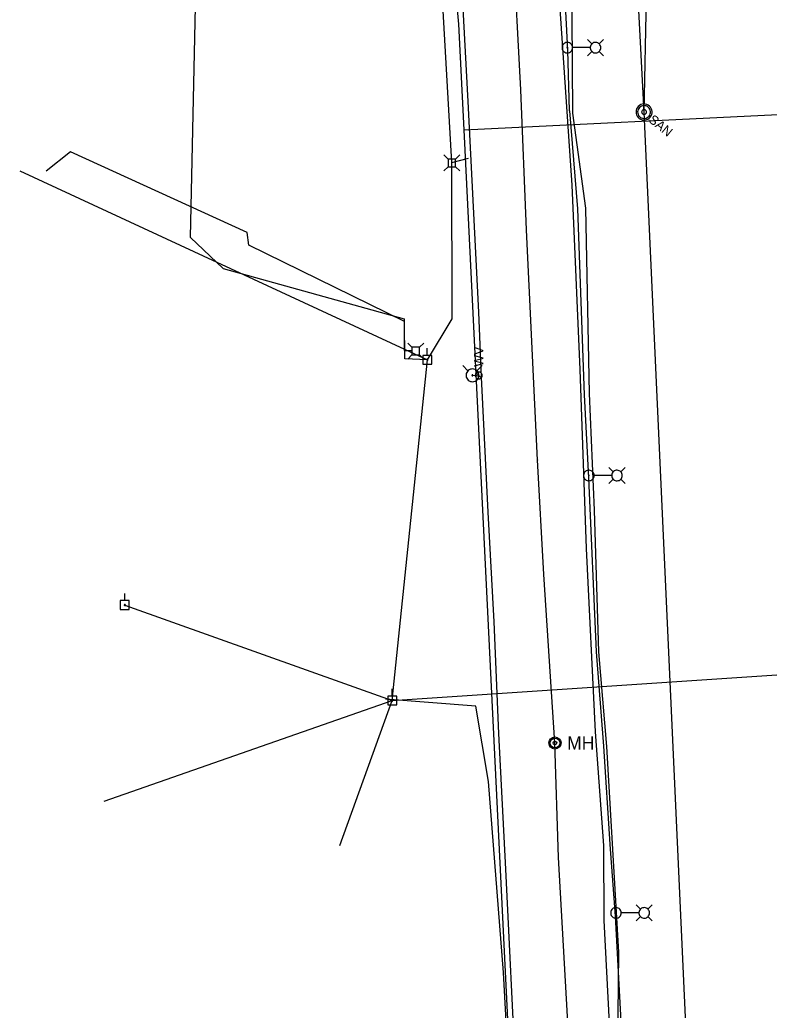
# Model space of a CAD drawing. Extents: x 596028 to 606371, y 330010 to 403088.
# Drawn here: x 604632.8 to 604941.1, y 334294 to 334701.3 of the extents above; entities that cross this region are included whole.
import ezdxf

# ---------------------------------------------------------------- set-up
doc = ezdxf.new("R2010")
doc.units = 0
for name, color, linetype in [('Default', 7, 'Continuous'), ('E_FTMS_Conduit', 7, 'Continuous'), ('E_LTG', 7, 'Continuous'), ('E_LTG_CID', 7, 'Continuous'), ('E_UTL_E', 7, 'Continuous'), ('E_UTL_E_UG', 7, 'Continuous'), ('E_UTL_EPowerPole', 7, 'Continuous'), ('E_UTL_FO_UG_QWEST', 7, 'Continuous'), ('E_UTL_G_UG', 7, 'Continuous'), ('E_UTL_Overhead', 7, 'Continuous'), ('E_UTL_SAN_MH', 7, 'Continuous'), ('E_UTL_SAN_UG', 7, 'Continuous'), ('E_UTL_SAN_UG_MMSD', 7, 'Continuous'), ('E_UTL_T', 7, 'Continuous'), ('E_UTL_T_UG', 7, 'Continuous'), ('E_UTL_TV', 7, 'Continuous'), ('E_UTL_TV_UG', 7, 'Continuous'), ('E_UTL_W', 7, 'Continuous'), ('E_UTL_W_UG', 7, 'Continuous'), ('E_UTL_WHydrant', 7, 'Continuous')]:
    doc.layers.add(name, color=color, linetype=linetype)

# ---------------------------------------------------------------- blocks, each defined once
blk = doc.blocks.new('MH')
at = {"layer": 'Default'}
for radius in [15.2, 12.2, 4.57]:
    blk.add_circle((0, 0), radius, dxfattribs=at)
blk.add_text('MH', height=32.92, dxfattribs=at).set_placement((30.5, -16.5))

msp = doc.modelspace()

# ---------------------------------------------------------------- linework, layer by layer
at = {"layer": 'E_FTMS_Conduit'}
msp.add_lwpolyline([(604884.79, 334195.8), (604878.86, 334279.06), (604879.25, 334317.86), (604874.33, 334402.45), (604871.01, 334441.38), (604869.22, 334499.65), (604867.19, 334547.69), (604865.66, 334623.82), (604860.3, 334662.92), (604859.68, 334742.73)], dxfattribs=at)
at = {"layer": 'E_LTG'}
for points in [[(604860.2, 334689.88), (604860.16, 334690.29), (604860.04, 334690.69), (604859.85, 334691.06), (604859.59, 334691.38), (604859.28, 334691.65), (604858.92, 334691.86), (604858.53, 334691.99), (604858.12, 334692.05), (604857.71, 334692.03), (604857.31, 334691.94), (604856.93, 334691.76), (604856.6, 334691.52), (604856.31, 334691.23), (604856.09, 334690.88), (604855.93, 334690.49), (604855.85, 334690.09), (604855.85, 334689.67), (604855.93, 334689.27), (604856.09, 334688.88), (604856.31, 334688.54), (604856.6, 334688.24), (604856.93, 334688), (604857.31, 334687.82), (604857.71, 334687.73), (604858.12, 334687.71), (604858.53, 334687.77), (604858.92, 334687.9), (604859.28, 334688.11), (604859.59, 334688.38), (604859.85, 334688.7), (604860.04, 334689.07), (604860.16, 334689.47), (604860.2, 334689.88)], [(604858.19, 334689.88), (604858.18, 334689.91), (604858.17, 334689.94), (604858.16, 334689.97), (604858.14, 334690), (604858.12, 334690.02), (604858.09, 334690.03), (604858.06, 334690.04), (604858.03, 334690.05), (604858, 334690.05), (604857.97, 334690.04), (604857.94, 334690.02), (604857.91, 334690.01), (604857.89, 334689.98), (604857.87, 334689.96), (604857.86, 334689.93), (604857.85, 334689.9), (604857.85, 334689.86), (604857.86, 334689.83), (604857.87, 334689.8), (604857.89, 334689.78), (604857.91, 334689.75), (604857.94, 334689.74), (604857.97, 334689.72), (604858, 334689.72), (604858.03, 334689.71), (604858.06, 334689.72), (604858.09, 334689.73), (604858.12, 334689.75), (604858.14, 334689.77), (604858.16, 334689.79), (604858.17, 334689.82), (604858.18, 334689.85), (604858.19, 334689.88)], [(604867.41, 334689.88), (604860.23, 334689.88)], [(604868.1, 334691.41), (604866.32, 334693.18)], [(604871.8, 334689.88), (604871.76, 334690.29), (604871.64, 334690.69), (604871.45, 334691.06), (604871.2, 334691.38), (604870.89, 334691.65), (604870.53, 334691.86), (604870.14, 334691.99), (604869.73, 334692.05), (604869.31, 334692.03), (604868.91, 334691.94), (604868.54, 334691.76), (604868.2, 334691.52), (604867.91, 334691.23), (604867.69, 334690.88), (604867.54, 334690.49), (604867.46, 334690.09), (604867.46, 334689.67), (604867.54, 334689.27), (604867.69, 334688.88), (604867.91, 334688.54), (604868.2, 334688.24), (604868.54, 334688), (604868.91, 334687.82), (604869.31, 334687.73), (604869.73, 334687.71), (604870.14, 334687.77), (604870.53, 334687.9), (604870.89, 334688.11), (604871.2, 334688.38), (604871.45, 334688.7), (604871.64, 334689.07), (604871.76, 334689.47), (604871.8, 334689.88)], [(604871.15, 334691.41), (604872.92, 334693.18)], [(604868.1, 334688.36), (604866.32, 334686.58)], [(604871.15, 334688.36), (604872.92, 334686.58)], [(604869.04, 334513.89), (604869, 334514.3), (604868.88, 334514.7), (604868.69, 334515.07), (604868.43, 334515.39), (604868.12, 334515.66), (604867.76, 334515.87), (604867.37, 334516.01), (604866.96, 334516.06), (604866.55, 334516.04), (604866.15, 334515.95), (604865.77, 334515.78), (604865.44, 334515.54), (604865.15, 334515.24), (604864.93, 334514.89), (604864.77, 334514.5), (604864.69, 334514.1), (604864.69, 334513.68), (604864.77, 334513.28), (604864.93, 334512.89), (604865.15, 334512.55), (604865.44, 334512.25), (604865.77, 334512.01), (604866.15, 334511.83), (604866.55, 334511.74), (604866.96, 334511.72), (604867.37, 334511.78), (604867.76, 334511.91), (604868.12, 334512.12), (604868.43, 334512.39), (604868.69, 334512.71), (604868.88, 334513.08), (604869, 334513.48), (604869.04, 334513.89)], [(604876.94, 334515.42), (604875.16, 334517.19)], [(604880.64, 334513.89), (604880.6, 334514.3), (604880.48, 334514.7), (604880.29, 334515.07), (604880.04, 334515.39), (604879.73, 334515.66), (604879.37, 334515.87), (604878.98, 334516.01), (604878.57, 334516.06), (604878.15, 334516.04), (604877.75, 334515.95), (604877.38, 334515.78), (604877.04, 334515.54), (604876.75, 334515.24), (604876.53, 334514.89), (604876.38, 334514.5), (604876.3, 334514.1), (604876.3, 334513.68), (604876.38, 334513.28), (604876.53, 334512.89), (604876.75, 334512.55), (604877.04, 334512.25), (604877.38, 334512.01), (604877.75, 334511.83), (604878.15, 334511.74), (604878.57, 334511.72), (604878.98, 334511.78), (604879.37, 334511.91), (604879.73, 334512.12), (604880.04, 334512.39), (604880.29, 334512.71), (604880.48, 334513.08), (604880.6, 334513.48), (604880.64, 334513.89)], [(604879.99, 334515.42), (604881.76, 334517.19)], [(604867.03, 334513.89), (604867.02, 334513.92), (604867.01, 334513.95), (604867, 334513.98), (604866.98, 334514.01), (604866.96, 334514.03), (604866.93, 334514.04), (604866.9, 334514.05), (604866.87, 334514.06), (604866.84, 334514.06), (604866.81, 334514.05), (604866.78, 334514.04), (604866.75, 334514.02), (604866.73, 334513.99), (604866.71, 334513.97), (604866.7, 334513.94), (604866.69, 334513.91), (604866.69, 334513.88), (604866.7, 334513.84), (604866.71, 334513.81), (604866.73, 334513.79), (604866.75, 334513.77), (604866.78, 334513.75), (604866.81, 334513.73), (604866.84, 334513.73), (604866.87, 334513.72), (604866.9, 334513.73), (604866.93, 334513.74), (604866.96, 334513.76), (604866.98, 334513.78), (604867, 334513.8), (604867.01, 334513.83), (604867.02, 334513.86), (604867.03, 334513.89)], [(604876.25, 334513.89), (604869.07, 334513.89)], [(604876.94, 334512.37), (604875.16, 334510.59)], [(604879.99, 334512.37), (604881.76, 334510.59)], [(604880.21, 334333.98), (604880.17, 334334.39), (604880.05, 334334.79), (604879.86, 334335.16), (604879.6, 334335.48), (604879.29, 334335.75), (604878.93, 334335.96), (604878.54, 334336.1), (604878.13, 334336.15), (604877.72, 334336.13), (604877.32, 334336.04), (604876.94, 334335.87), (604876.61, 334335.63), (604876.32, 334335.33), (604876.1, 334334.98), (604875.94, 334334.59), (604875.86, 334334.19), (604875.86, 334333.77), (604875.94, 334333.37), (604876.1, 334332.98), (604876.32, 334332.64), (604876.61, 334332.34), (604876.94, 334332.1), (604877.32, 334331.93), (604877.72, 334331.83), (604878.13, 334331.81), (604878.54, 334331.87), (604878.93, 334332), (604879.29, 334332.21), (604879.6, 334332.48), (604879.86, 334332.81), (604880.05, 334333.17), (604880.17, 334333.57), (604880.21, 334333.98)], [(604888.11, 334335.51), (604886.33, 334337.28)], [(604891.81, 334333.98), (604891.77, 334334.39), (604891.65, 334334.79), (604891.46, 334335.16), (604891.21, 334335.48), (604890.9, 334335.75), (604890.54, 334335.96), (604890.15, 334336.1), (604889.74, 334336.15), (604889.32, 334336.13), (604888.92, 334336.04), (604888.55, 334335.87), (604888.21, 334335.63), (604887.92, 334335.33), (604887.7, 334334.98), (604887.55, 334334.59), (604887.47, 334334.19), (604887.47, 334333.77), (604887.55, 334333.37), (604887.7, 334332.98), (604887.92, 334332.64), (604888.21, 334332.34), (604888.55, 334332.1), (604888.92, 334331.93), (604889.32, 334331.83), (604889.74, 334331.81), (604890.15, 334331.87), (604890.54, 334332), (604890.9, 334332.21), (604891.21, 334332.48), (604891.46, 334332.81), (604891.65, 334333.17), (604891.77, 334333.57), (604891.81, 334333.98)], [(604891.16, 334335.51), (604892.93, 334337.28)], [(604878.2, 334333.98), (604878.19, 334334.01), (604878.18, 334334.04), (604878.17, 334334.07), (604878.15, 334334.1), (604878.13, 334334.12), (604878.1, 334334.13), (604878.07, 334334.14), (604878.04, 334334.15), (604878.01, 334334.15), (604877.98, 334334.14), (604877.95, 334334.13), (604877.92, 334334.11), (604877.9, 334334.08), (604877.88, 334334.06), (604877.87, 334334.03), (604877.86, 334334), (604877.86, 334333.97), (604877.87, 334333.93), (604877.88, 334333.91), (604877.9, 334333.88), (604877.92, 334333.86), (604877.95, 334333.84), (604877.98, 334333.82), (604878.01, 334333.82), (604878.04, 334333.82), (604878.07, 334333.82), (604878.1, 334333.83), (604878.13, 334333.85), (604878.15, 334333.87), (604878.17, 334333.89), (604878.18, 334333.92), (604878.19, 334333.95), (604878.2, 334333.98)], [(604887.42, 334333.98), (604880.24, 334333.98)], [(604888.11, 334332.46), (604886.33, 334330.68)], [(604891.16, 334332.46), (604892.93, 334330.68)]]:
    msp.add_lwpolyline(points, dxfattribs=at)
at = {"layer": 'E_LTG_CID'}
msp.add_lwpolyline([(604883.59, 334195.67), (604880.77, 334279.22), (604877.9, 334332.63), (604875.59, 334362.14), (604875.62, 334362.19), (604873, 334402.5), (604870.03, 334441.43), (604866.9, 334512.99), (604865.14, 334547.04), (604862.3, 334623.54), (604859.11, 334663.85), (604858.92, 334663.88), (604858.21, 334688.84), (604855.44, 334742.39)], dxfattribs=at)
at = {"layer": 'E_UTL_E_UG'}
for points in [[(604877.02, 333463.99), (604875.73, 333577.42), (604874.92, 333635.7), (604875.14, 333666.02), (604873.55, 333754.91), (604872.54, 333805.97), (604872.79, 333814.74), (604870.78, 333892.12), (604869.22, 333968.06), (604869.63, 334026.67), (604868.32, 334082.91), (604866.08, 334139.89), (604863.78, 334185.83), (604861.75, 334225.99), (604854.45, 334356.74), (604852.93, 334403.87), (604848.36, 334473.21), (604845.77, 334520.34), (604845.77, 334520.23), (604841.27, 334614.96), (604838.91, 334672.58), (604835.72, 334731.86)], [(604800.46, 334561.49), (604791.15, 334561.94), (604791.1, 334577.31), (604727.03, 334608.62), (604726.34, 334613.88), (604653.64, 334647.09), (604643.59, 334639.04)]]:
    msp.add_lwpolyline(points, dxfattribs=at)
at = {"layer": 'E_UTL_EPowerPole'}
for points in [[(604800.43, 334563.32), (604800.43, 334566.23)], [(604802.27, 334563.32), (604798.59, 334563.32)], [(604798.59, 334563.32), (604798.59, 334559.63)], [(604798.59, 334559.63), (604802.27, 334559.63)], [(604800.7, 334561.48), (604800.7, 334561.52), (604800.68, 334561.57), (604800.66, 334561.61), (604800.64, 334561.64), (604800.6, 334561.67), (604800.56, 334561.7), (604800.52, 334561.71), (604800.47, 334561.72), (604800.43, 334561.72), (604800.38, 334561.71), (604800.34, 334561.69), (604800.31, 334561.66), (604800.27, 334561.63), (604800.25, 334561.59), (604800.23, 334561.55), (604800.23, 334561.5), (604800.23, 334561.46), (604800.23, 334561.41), (604800.25, 334561.37), (604800.27, 334561.33), (604800.31, 334561.3), (604800.34, 334561.27), (604800.38, 334561.25), (604800.43, 334561.24), (604800.47, 334561.24), (604800.52, 334561.25), (604800.56, 334561.26), (604800.6, 334561.29), (604800.64, 334561.32), (604800.66, 334561.35), (604800.68, 334561.39), (604800.7, 334561.43), (604800.7, 334561.48)], [(604802.27, 334559.63), (604802.27, 334563.32)], [(604677.81, 334462.43), (604674.12, 334462.43)], [(604674.12, 334462.43), (604674.12, 334458.73)], [(604675.96, 334462.43), (604675.96, 334465.33)], [(604677.81, 334458.73), (604677.81, 334462.43)], [(604674.12, 334458.73), (604677.81, 334458.73)], [(604676.23, 334460.58), (604676.23, 334460.63), (604676.22, 334460.67), (604676.2, 334460.71), (604676.17, 334460.75), (604676.13, 334460.78), (604676.1, 334460.8), (604676.05, 334460.81), (604676.01, 334460.82), (604675.96, 334460.82), (604675.92, 334460.81), (604675.88, 334460.79), (604675.84, 334460.76), (604675.81, 334460.73), (604675.78, 334460.69), (604675.77, 334460.65), (604675.76, 334460.61), (604675.76, 334460.56), (604675.77, 334460.52), (604675.78, 334460.47), (604675.81, 334460.44), (604675.84, 334460.4), (604675.88, 334460.38), (604675.92, 334460.36), (604675.96, 334460.35), (604676.01, 334460.34), (604676.05, 334460.35), (604676.1, 334460.37), (604676.13, 334460.39), (604676.17, 334460.42), (604676.2, 334460.45), (604676.22, 334460.49), (604676.23, 334460.54), (604676.23, 334460.58)], [(604786, 334423.19), (604786, 334426.1)], [(604787.84, 334423.19), (604784.15, 334423.19)], [(604784.15, 334423.19), (604784.15, 334419.5)], [(604786.27, 334421.35), (604786.26, 334421.39), (604786.25, 334421.44), (604786.23, 334421.48), (604786.2, 334421.51), (604786.17, 334421.54), (604786.13, 334421.56), (604786.08, 334421.58), (604786.04, 334421.59), (604785.99, 334421.58), (604785.95, 334421.57), (604785.91, 334421.55), (604785.87, 334421.53), (604785.84, 334421.49), (604785.82, 334421.46), (604785.8, 334421.41), (604785.79, 334421.37), (604785.79, 334421.32), (604785.8, 334421.28), (604785.82, 334421.24), (604785.84, 334421.2), (604785.87, 334421.17), (604785.91, 334421.14), (604785.95, 334421.12), (604785.99, 334421.11), (604786.04, 334421.11), (604786.08, 334421.12), (604786.13, 334421.13), (604786.17, 334421.15), (604786.2, 334421.18), (604786.23, 334421.22), (604786.25, 334421.26), (604786.26, 334421.3), (604786.27, 334421.35)], [(604787.84, 334419.5), (604787.84, 334423.19)], [(604784.15, 334419.5), (604787.84, 334419.5)]]:
    msp.add_lwpolyline(points, dxfattribs=at)
at = {"layer": 'E_UTL_FO_UG_QWEST'}
msp.add_lwpolyline([(604880.24, 334183.25), (604876.98, 334256.9), (604873.2, 334330.88), (604873.06, 334361.71), (604869.66, 334408.48), (604865.91, 334483.81), (604863.36, 334557.53), (604860.02, 334633.27), (604855.03, 334705.91)], dxfattribs=at)
at = {"layer": 'E_UTL_G_UG'}
for p, q in [((604815.57, 334656.09), (604813.42, 334699.61)), ((604815.57, 334656.09), (605023.72, 334666.34)), ((604846.79, 334022.5), (604815.57, 334656.09))]:
    msp.add_line(p, q, dxfattribs=at)
msp.add_lwpolyline([(604813.42, 334699.61), (604806.93, 334770.39), (604798.55, 334940.51), (604788.86, 334985.31)], dxfattribs=at)
at = {"layer": 'E_UTL_Overhead'}
for p, q in [((604632.78, 334639.16), (604800.46, 334561.48)), ((604786.03, 334421.35), (605040.52, 334438.28)), ((604667.53, 334379.99), (604786.03, 334421.34)), ((604764.37, 334361.65), (604786.03, 334421.34))]:
    msp.add_line(p, q, dxfattribs=at)
for points in [[(604786.03, 334421.35), (604800.46, 334561.48)], [(604676, 334460.58), (604786.03, 334421.35)]]:
    msp.add_lwpolyline(points, dxfattribs=at)
at = {"layer": 'E_UTL_SAN_MH'}
for points in [[(604892.15, 334661.33), (604892.49, 334661.86), (604892.74, 334662.44), (604892.86, 334663.05), (604892.87, 334663.68), (604892.76, 334664.3), (604892.54, 334664.88), (604892.21, 334665.41), (604891.78, 334665.87), (604891.28, 334666.25), (604890.71, 334666.52), (604890.1, 334666.67), (604889.48, 334666.71), (604888.85, 334666.63), (604888.26, 334666.44), (604887.71, 334666.13), (604887.23, 334665.73), (604886.83, 334665.24), (604886.54, 334664.69), (604886.35, 334664.09), (604886.28, 334663.46), (604886.33, 334662.84), (604886.5, 334662.23), (604886.78, 334661.67), (604887.16, 334661.17), (604887.63, 334660.75), (604888.17, 334660.43), (604888.76, 334660.22), (604889.38, 334660.12), (604890, 334660.14), (604890.62, 334660.28), (604891.19, 334660.53), (604891.71, 334660.89), (604892.15, 334661.33)], [(604891.63, 334661.75), (604891.91, 334662.17), (604892.1, 334662.63), (604892.21, 334663.12), (604892.21, 334663.62), (604892.13, 334664.12), (604891.95, 334664.59), (604891.68, 334665.01), (604891.34, 334665.38), (604890.94, 334665.68), (604890.48, 334665.9), (604890, 334666.02), (604889.5, 334666.05), (604889, 334665.99), (604888.52, 334665.83), (604888.08, 334665.59), (604887.7, 334665.26), (604887.38, 334664.87), (604887.15, 334664.43), (604887, 334663.95), (604886.94, 334663.45), (604886.98, 334662.95), (604887.12, 334662.47), (604887.34, 334662.02), (604887.65, 334661.62), (604888.02, 334661.29), (604888.45, 334661.03), (604888.92, 334660.86), (604889.42, 334660.78), (604889.92, 334660.8), (604890.41, 334660.91), (604890.87, 334661.11), (604891.28, 334661.39), (604891.63, 334661.75)], [(604890.35, 334662.79), (604890.46, 334662.95), (604890.53, 334663.12), (604890.57, 334663.3), (604890.57, 334663.49), (604890.54, 334663.68), (604890.47, 334663.85), (604890.37, 334664.01), (604890.24, 334664.15), (604890.09, 334664.26), (604889.92, 334664.34), (604889.74, 334664.39), (604889.55, 334664.4), (604889.36, 334664.38), (604889.19, 334664.32), (604889.02, 334664.23), (604888.88, 334664.11), (604888.76, 334663.96), (604888.67, 334663.8), (604888.61, 334663.62), (604888.59, 334663.43), (604888.61, 334663.24), (604888.66, 334663.06), (604888.74, 334662.89), (604888.86, 334662.74), (604889, 334662.62), (604889.16, 334662.52), (604889.34, 334662.46), (604889.52, 334662.43), (604889.71, 334662.43), (604889.89, 334662.47), (604890.07, 334662.55), (604890.22, 334662.66), (604890.35, 334662.79)]]:
    msp.add_lwpolyline(points, dxfattribs=at)
at = {"layer": 'E_UTL_SAN_UG'}
msp.add_line((604889.58, 334663.41), (604890.89, 334721.42), dxfattribs=at)
at = {"layer": 'E_UTL_SAN_UG_MMSD'}
msp.add_line((604889.58, 334663.41), (604856.43, 335306.2), dxfattribs=at)
msp.add_lwpolyline([(604978.83, 333311.92), (604918.55, 334029.79), (604889.58, 334663.41)], dxfattribs=at)
at = {"layer": 'E_UTL_T'}
for points in [[(604794.1, 334566.62), (604792.35, 334568.37)], [(604797.2, 334566.62), (604798.95, 334568.37)], [(604794.1, 334563.52), (604792.35, 334561.77)], [(604797.2, 334566.62), (604794.1, 334566.62)], [(604794.1, 334566.62), (604794.1, 334563.52)], [(604794.1, 334563.52), (604797.2, 334563.52)], [(604797.2, 334563.52), (604797.2, 334566.62)], [(604797.2, 334563.52), (604798.95, 334561.77)]]:
    msp.add_lwpolyline(points, dxfattribs=at)
at = {"layer": 'E_UTL_T_UG'}
for points in [[(604716.42, 334599), (604702.97, 334611.77), (604710.28, 334947.29)], [(604716.42, 334599), (604790.96, 334578.32), (604790.96, 334565.32), (604793.96, 334565.32)], [(604820.39, 334419.02), (604783.24, 334421.92)], [(604835.65, 334239.39), (604831.76, 334309.5), (604825.61, 334387.98), (604820.39, 334419.02)]]:
    msp.add_lwpolyline(points, dxfattribs=at)
at = {"layer": 'E_UTL_TV'}
for points in [[(604808.95, 334644.02), (604807.2, 334645.77)], [(604812.05, 334644.02), (604813.8, 334645.77)], [(604808.95, 334640.92), (604807.2, 334639.17)], [(604812.05, 334644.02), (604808.95, 334644.02)], [(604808.95, 334644.02), (604808.95, 334640.92)], [(604808.95, 334640.92), (604812.05, 334640.92)], [(604812.05, 334640.92), (604812.05, 334644.02)], [(604812.05, 334640.92), (604813.8, 334639.17)]]:
    msp.add_lwpolyline(points, dxfattribs=at)
at = {"layer": 'E_UTL_TV_UG'}
for points in [[(604810.56, 334642.59), (604794.05, 334930.56), (604789.62, 334953.6), (604789.53, 334986.42), (604790.99, 335093.4), (604790.2, 335118.65), (604788.74, 335136.94), (604788.19, 335163.63), (604784.91, 335166.22)], [(604800.46, 334561.48), (604810.58, 334578.37), (604810.56, 334642.59), (604817.34, 334644.42)]]:
    msp.add_lwpolyline(points, dxfattribs=at)
at = {"layer": 'E_UTL_W'}
for points in [[(604821.58, 334556.49), (604821.31, 334556.47), (604821.05, 334556.39), (604820.81, 334556.27), (604820.59, 334556.1), (604820.42, 334555.9), (604820.28, 334555.66), (604820.19, 334555.4), (604820.15, 334555.14), (604820.17, 334554.87), (604820.23, 334554.6), (604820.34, 334554.36), (604820.5, 334554.13), (604820.7, 334553.95), (604820.92, 334553.8), (604821.17, 334553.7), (604821.44, 334553.65), (604821.71, 334553.65), (604821.98, 334553.7), (604822.23, 334553.8), (604822.46, 334553.95), (604822.65, 334554.13), (604822.81, 334554.36), (604822.92, 334554.6), (604822.99, 334554.87), (604823, 334555.14), (604822.96, 334555.4), (604822.87, 334555.66), (604822.74, 334555.9), (604822.56, 334556.1), (604822.35, 334556.27), (604822.11, 334556.39), (604821.85, 334556.47), (604821.58, 334556.49)], [(604822.58, 334554.06), (604820.57, 334556.08)]]:
    msp.add_lwpolyline(points, dxfattribs=at)
at = {"layer": 'E_UTL_W_UG'}
for points in [[(604846.62, 333845.73), (604845.91, 333962.63), (604845.14, 333993.13), (604845.77, 334042.88), (604845.13, 334077.17), (604842.87, 334162.23), (604837.44, 334211.69), (604837.01, 334265.02), (604832.72, 334352.02), (604829.86, 334407.8), (604827.89, 334453.7), (604825.43, 334498.81), (604822.75, 334554.4), (604821.56, 334581.06), (604817.29, 334667.8), (604815.06, 334708.63), (604813.04, 334742.82), (604812.12, 334767.3), (604810.04, 334815.66), (604808.35, 334858.79), (604806.58, 334923.66), (604806.18, 334938.53), (604802.65, 334960.89), (604797.31, 335097.75)], [(604818.99, 334555.1), (604820.68, 334555), (604822.75, 334554.4)]]:
    msp.add_lwpolyline(points, dxfattribs=at)
at = {"layer": 'E_UTL_WHydrant'}
for points in [[(604817.15, 334556.94), (604815.01, 334559.08)], [(604821.61, 334555.1), (604821.56, 334555.6), (604821.42, 334556.07), (604821.19, 334556.52), (604820.88, 334556.91), (604820.51, 334557.24), (604820.08, 334557.49), (604819.6, 334557.65), (604819.11, 334557.72), (604818.61, 334557.7), (604818.13, 334557.58), (604817.67, 334557.37), (604817.27, 334557.08), (604816.92, 334556.72), (604816.65, 334556.3), (604816.47, 334555.84), (604816.38, 334555.35), (604816.38, 334554.85), (604816.47, 334554.36), (604816.65, 334553.9), (604816.92, 334553.48), (604817.27, 334553.12), (604817.67, 334552.83), (604818.13, 334552.62), (604818.61, 334552.5), (604819.11, 334552.48), (604819.6, 334552.55), (604820.08, 334552.71), (604820.51, 334552.96), (604820.88, 334553.29), (604821.19, 334553.68), (604821.42, 334554.13), (604821.56, 334554.6), (604821.61, 334555.1)], [(604820.82, 334556.94), (604822.96, 334559.08)], [(604819.19, 334555.1), (604819.18, 334555.14), (604819.17, 334555.17), (604819.15, 334555.21), (604819.13, 334555.24), (604819.1, 334555.26), (604819.07, 334555.28), (604819.03, 334555.29), (604819, 334555.3), (604818.96, 334555.3), (604818.92, 334555.29), (604818.89, 334555.27), (604818.85, 334555.25), (604818.83, 334555.22), (604818.81, 334555.19), (604818.79, 334555.16), (604818.79, 334555.12), (604818.79, 334555.08), (604818.79, 334555.04), (604818.81, 334555.01), (604818.83, 334554.98), (604818.85, 334554.95), (604818.89, 334554.93), (604818.92, 334554.91), (604818.96, 334554.9), (604819, 334554.9), (604819.03, 334554.91), (604819.07, 334554.92), (604819.1, 334554.94), (604819.13, 334554.96), (604819.15, 334554.99), (604819.17, 334555.03), (604819.18, 334555.06), (604819.19, 334555.1)]]:
    msp.add_lwpolyline(points, dxfattribs=at)

# ---------------------------------------------------------------- block references
at = {"layer": 'E_UTL_E', "xscale": 0.16404166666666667, "yscale": 0.16404166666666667}
msp.add_blockref('MH', (604852.93, 334403.87), dxfattribs=at)

# ---------------------------------------------------------------- texts
at = {"layer": 'E_UTL_SAN_MH'}
msp.add_text('SAN', height=3.849, rotation=320.9476, dxfattribs=at).set_placement((604891.13, 334659.66))
at = {"layer": 'E_UTL_W'}
msp.add_text('WV', height=3.85, rotation=90, dxfattribs=at).set_placement((604823.5, 334558.63))

doc.saveas('drawing.dxf')
